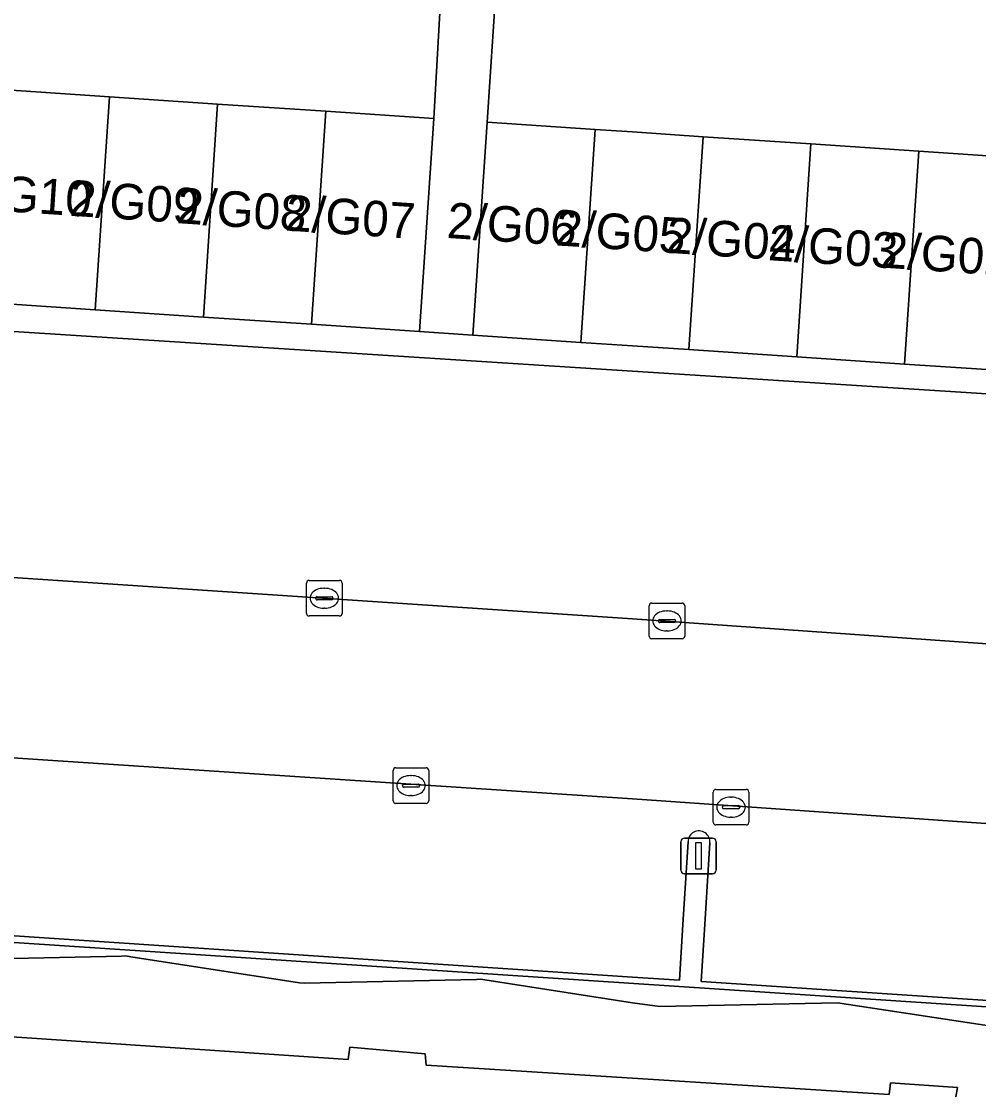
# Model space of a CAD drawing. Extents: x 161848 to 162726, y 385382 to 386521.
# Drawn here: x 161982.82 to 162009.72, y 385995.3 to 386025.38 of the extents above; entities that cross this region are included whole.
import ezdxf

# ---------------------------------------------------------------- set-up
doc = ezdxf.new("R2010")
doc.units = 0
for name, color, linetype in [('IMGEO_Erf', 7, 'Continuous'), ('IMGEO_Kolk', 7, 'Continuous'), ('IMGEO_Lichtmast', 7, 'Continuous'), ('IMGEO_Pand', 7, 'Continuous'), ('IMGEO_Pand_nummerreeks', 7, 'Continuous'), ('IMGEO_Pand_overbouw', 7, 'Continuous'), ('IMGEO_Parkeervlak_open', 7, 'Continuous'), ('IMGEO_Rijbaan_lokaal_open', 7, 'Continuous'), ('IMGEO_Voetpad_open', 7, 'Continuous')]:
    doc.layers.add(name, color=color, linetype=linetype)

msp = doc.modelspace()

# ---------------------------------------------------------------- linework, layer by layer
at = {"layer": 'IMGEO_Erf'}
for points in [[(161973.071, 386098.474), (161968.121, 386024.56), (161976.193, 386023.874), (161979.229, 386023.67), (161982.266, 386023.466), (161985.302, 386023.262), (161988.338, 386023.059), (161991.375, 386022.855), (161994.411, 386022.651), (161994.699, 386027.79)], [(161996.248, 386027.661), (161995.913, 386022.549), (161998.946, 386022.346), (162000, 386022.275), (162001.979, 386022.142), (162005.011, 386021.939), (162008.044, 386021.736), (162011.077, 386021.533)]]:
    msp.add_lwpolyline(points, dxfattribs=at)
at = {"layer": 'IMGEO_Kolk'}
for p, q in [((161990.835, 386008.742), (161990.835, 386009.594)), ((161990.91, 386009.668), (161991.762, 386009.668)), ((161991.323, 386009.448), (161991.348, 386009.448)), ((161991.836, 386009.594), (161991.836, 386008.742)), ((161991.094, 386009.162), (161991.094, 386009.174)), ((161991.137, 386009.211), (161991.535, 386009.211)), ((161991.578, 386009.174), (161991.578, 386009.162)), ((161991.532, 386009.125), (161991.134, 386009.125)), ((161991.346, 386008.888), (161991.321, 386008.888)), ((162000.463, 386008.104), (162000.463, 386008.956)), ((162000.538, 386009.03), (162001.39, 386009.03)), ((162001.464, 386008.956), (162001.464, 386008.104)), ((161991.762, 386008.668), (161990.91, 386008.668)), ((162000.722, 386008.524), (162000.722, 386008.536)), ((162000.765, 386008.573), (162001.163, 386008.573)), ((162000.951, 386008.81), (162000.976, 386008.81)), ((162001.206, 386008.536), (162001.206, 386008.524)), ((162001.16, 386008.487), (162000.762, 386008.487)), ((162000.974, 386008.25), (162000.949, 386008.25)), ((162001.39, 386008.03), (162000.538, 386008.03)), ((161993.27, 386003.475), (161993.27, 386004.327)), ((161993.345, 386004.401), (161994.197, 386004.401)), ((161994.271, 386004.327), (161994.271, 386003.475)), ((161993.758, 386004.181), (161993.783, 386004.181)), ((161993.529, 386003.895), (161993.529, 386003.907)), ((161993.967, 386003.858), (161993.569, 386003.858)), ((161993.572, 386003.944), (161993.97, 386003.944)), ((161994.013, 386003.907), (161994.013, 386003.895)), ((162002.265, 386002.868), (162002.265, 386003.72)), ((162002.34, 386003.794), (162003.192, 386003.794)), ((162003.266, 386003.72), (162003.266, 386002.868)), ((161993.781, 386003.621), (161993.756, 386003.621)), ((162002.753, 386003.574), (162002.778, 386003.574)), ((161994.197, 386003.401), (161993.345, 386003.401)), ((162002.524, 386003.288), (162002.524, 386003.3)), ((162002.962, 386003.251), (162002.564, 386003.251)), ((162002.567, 386003.337), (162002.965, 386003.337)), ((162003.008, 386003.3), (162003.008, 386003.288)), ((162002.776, 386003.014), (162002.751, 386003.014)), ((162003.192, 386002.794), (162002.34, 386002.794))]:
    msp.add_line(p, q, dxfattribs=at)
for points in [[(161990.835, 386008.742), (161990.835, 386009.594)], [(161990.91, 386009.668), (161991.762, 386009.668)], [(161991.836, 386009.594), (161991.836, 386008.742)], [(162000.463, 386008.104), (162000.463, 386008.956)], [(162000.538, 386009.03), (162001.39, 386009.03)], [(162001.464, 386008.956), (162001.464, 386008.104)], [(161991.762, 386008.668), (161990.91, 386008.668)], [(162001.39, 386008.03), (162000.538, 386008.03)], [(161993.27, 386003.475), (161993.27, 386004.327)], [(161993.345, 386004.401), (161994.197, 386004.401)], [(161994.271, 386004.327), (161994.271, 386003.475)], [(162002.265, 386002.868), (162002.265, 386003.72)], [(162002.34, 386003.794), (162003.192, 386003.794)], [(162003.266, 386003.72), (162003.266, 386002.868)], [(161994.197, 386003.401), (161993.345, 386003.401)], [(162003.192, 386002.794), (162002.34, 386002.794)]]:
    msp.add_lwpolyline(points, dxfattribs=at)
for centre, radius, start, end in [((161990.912, 386009.592), 0.0765, 91.552, 178.448), ((161990.912, 386009.592), 0.0765, 91.552, 178.448), ((161991.76, 386009.592), 0.0765, 1.552, 88.448), ((161991.76, 386009.592), 0.0765, 1.552, 88.448), ((161991.134, 386009.171), 0.0403, 85.8775, 175.7526), ((161991.131, 386009.161), 0.0366, 178.938, 274.7102), ((161991.535, 386009.168), 0.043, 264.8664, 352.4533), ((161991.539, 386009.173), 0.0386, 1.7309, 96.639), ((162000.54, 386008.954), 0.0765, 91.552, 178.448), ((162000.54, 386008.954), 0.0765, 91.552, 178.448), ((162001.388, 386008.954), 0.0765, 1.552, 88.448), ((162001.388, 386008.954), 0.0765, 1.552, 88.448), ((161990.912, 386008.744), 0.0765, 181.552, 268.448), ((161990.912, 386008.744), 0.0765, 181.552, 268.448), ((161991.76, 386008.744), 0.0765, 271.552, 358.448), ((161991.76, 386008.744), 0.0765, 271.552, 358.448), ((162000.762, 386008.533), 0.0403, 85.8775, 175.7526), ((162001.167, 386008.535), 0.0386, 1.7309, 96.639), ((162000.759, 386008.523), 0.0366, 178.938, 274.7102), ((162001.163, 386008.53), 0.043, 264.8664, 352.4533), ((162000.54, 386008.106), 0.0765, 181.552, 268.448), ((162000.54, 386008.106), 0.0765, 181.552, 268.448), ((162001.388, 386008.106), 0.0765, 271.552, 358.448), ((162001.388, 386008.106), 0.0765, 271.552, 358.448), ((161993.347, 386004.325), 0.0765, 91.552, 178.448), ((161993.347, 386004.325), 0.0765, 91.552, 178.448), ((161994.195, 386004.325), 0.0765, 1.552, 88.448), ((161994.195, 386004.325), 0.0765, 1.552, 88.448), ((161993.569, 386003.904), 0.0403, 85.8775, 175.7526), ((161993.566, 386003.894), 0.0366, 178.938, 274.7102), ((161993.97, 386003.901), 0.043, 264.8664, 352.4533), ((161993.974, 386003.906), 0.0386, 1.7309, 96.639), ((162002.342, 386003.718), 0.0765, 91.552, 178.448), ((162002.342, 386003.718), 0.0765, 91.552, 178.448), ((162003.19, 386003.718), 0.0765, 1.552, 88.448), ((162003.19, 386003.718), 0.0765, 1.552, 88.448), ((161993.347, 386003.477), 0.0765, 181.552, 268.448), ((161993.347, 386003.477), 0.0765, 181.552, 268.448), ((161994.195, 386003.477), 0.0765, 271.552, 358.448), ((161994.195, 386003.477), 0.0765, 271.552, 358.448), ((162002.564, 386003.297), 0.0403, 85.8775, 175.7526), ((162002.561, 386003.287), 0.0366, 178.938, 274.7102), ((162002.965, 386003.294), 0.043, 264.8664, 352.4533), ((162002.969, 386003.299), 0.0386, 1.7309, 96.639), ((162002.342, 386002.87), 0.0765, 181.552, 268.448), ((162002.342, 386002.87), 0.0765, 181.552, 268.448), ((162003.19, 386002.87), 0.0765, 271.552, 358.448), ((162003.19, 386002.87), 0.0765, 271.552, 358.448)]:
    msp.add_arc(centre, radius, start, end, dxfattribs=at)
for centre, major_axis, ratio, start_param, end_param in [((161991.322, 386009.168), (-0.387, 0.002), 0.722429, 4.712389, 7.853982), ((161991.347, 386009.168), (-0.39, 0.002), 0.717154, 1.570796, 4.712389), ((162000.95, 386008.53), (-0.387, 0.002), 0.722429, 4.712389, 7.853982), ((162000.975, 386008.53), (-0.39, 0.002), 0.717154, 1.570796, 4.712389), ((161993.757, 386003.901), (-0.387, 0.002), 0.722429, 4.712389, 7.853982), ((161993.782, 386003.901), (-0.39, 0.002), 0.717154, 1.570796, 4.712389), ((162002.752, 386003.294), (-0.387, 0.002), 0.722429, 4.712389, 7.853982), ((162002.777, 386003.294), (-0.39, 0.002), 0.717154, 1.570796, 4.712389)]:
    msp.add_ellipse(centre, major_axis=major_axis, ratio=ratio, start_param=start_param, end_param=end_param, dxfattribs=at)
at = {"layer": 'IMGEO_Lichtmast'}
for p, q in [((162001.355, 386001.524), (162001.355, 386002.324)), ((162001.355, 386002.324), (162001.355, 386001.524)), ((162001.455, 386002.424), (162002.245, 386002.424)), ((162002.245, 386002.424), (162001.455, 386002.424)), ((162002.345, 386002.324), (162002.345, 386001.524)), ((162002.345, 386001.524), (162002.345, 386002.324)), ((162002.245, 386001.424), (162001.455, 386001.424)), ((162001.455, 386001.424), (162002.245, 386001.424))]:
    msp.add_line(p, q, dxfattribs=at)
msp.add_lwpolyline([(162001.775, 386002.299), (162001.925, 386002.299), (162001.925, 386001.549), (162001.775, 386001.549), (162001.775, 386002.299)], dxfattribs=at)
for centre, start, end in [((162001.455, 386002.324), 90, 180), ((162001.455, 386002.324), 90, 180), ((162002.245, 386002.324), 0, 90), ((162002.245, 386002.324), 360, 90), ((162001.455, 386001.524), 180, 270), ((162001.455, 386001.524), 180, 270), ((162002.245, 386001.524), 270, 0), ((162002.245, 386001.524), 270, 0)]:
    msp.add_arc(centre, 0.1, start, end, dxfattribs=at)
at = {"layer": 'IMGEO_Pand'}
for points in [[(161984.9, 386017.275), (161985.302, 386023.262), (161982.266, 386023.466), (161981.864, 386017.479)], [(161987.936, 386017.072), (161988.338, 386023.059), (161985.302, 386023.262), (161984.9, 386017.275)], [(161990.973, 386016.868), (161991.375, 386022.855), (161988.338, 386023.059), (161987.936, 386017.072)], [(161994.009, 386016.664), (161994.411, 386022.651), (161991.375, 386022.855), (161990.973, 386016.868)], [(161998.545, 386016.359), (161998.946, 386022.346), (161995.913, 386022.549), (161995.511, 386016.562)], [(162000, 386016.261), (162001.578, 386016.155), (162001.979, 386022.142), (162000, 386022.275), (161998.946, 386022.346), (161998.545, 386016.359)], [(162004.61, 386015.952), (162005.011, 386021.939), (162001.979, 386022.142), (162001.578, 386016.155)], [(162007.643, 386015.749), (162008.044, 386021.736), (162005.011, 386021.939), (162004.61, 386015.952)], [(162010.676, 386015.546), (162011.077, 386021.533), (162008.044, 386021.736), (162007.643, 386015.749)]]:
    msp.add_lwpolyline(points, close=True, dxfattribs=at)
msp.add_lwpolyline([(162009.081, 385995.149), (162009.125, 385995.413), (162007.249, 385995.546), (162007.206, 385995.217), (162000, 385995.676), (161994.196, 385996.046), (161994.166, 385996.363), (161992.056, 385996.543), (161992.01, 385996.201), (161978.942, 385997.086)], dxfattribs=at)
at = {"layer": 'IMGEO_Pand_overbouw'}
for points in [[(162010.583, 385997.049), (162005.757, 385997.791), (162005.578, 385997.787), (162000.761, 385997.693), (162000.587, 385997.706), (162000, 385997.797), (161995.849, 385998.437), (161995.734, 385998.455), (161995.608, 385998.452), (161990.78, 385998.35), (161990.637, 385998.358), (161985.901, 385999.087), (161985.745, 385999.111), (161985.639, 385999.109), (161980.843, 385999.007)], [(161978.942, 385997.086), (161992.01, 385996.201), (161992.056, 385996.543), (161994.166, 385996.363), (161994.196, 385996.046), (162000, 385995.676), (162007.206, 385995.217), (162007.249, 385995.546), (162009.125, 385995.413), (162009.081, 385995.149)]]:
    msp.add_lwpolyline(points, dxfattribs=at)
at = {"layer": 'IMGEO_Parkeervlak_open'}
for points in [[(162020.095, 386008.148), (162020.18, 386009.2), (162020.338, 386009.331), (162020.554, 386012.466), (162013.058, 386012.9), (162013.174, 386014.703), (162000, 386015.551), (161976.163, 386017.082), (161975.811, 386012.268)], [(161973.302, 386010.364), (162000, 386008.592), (162020.995, 386007.103)], [(162022.818, 386001.933), (162000, 386003.528), (161970.104, 386005.509)], [(161981.619, 386003.653), (161981.369, 386000), (161981.352, 385999.758), (162000, 385998.519), (162001.314, 385998.432), (162001.411, 386000), (162001.556, 386002.323)], [(162002.171, 386002.292), (162002.024, 386000), (162001.922, 385998.394), (162017.182, 385997.385), (162017.169, 385997.206), (162021.323, 385996.935), (162021.595, 385996.917), (162021.878, 386001.26)]]:
    msp.add_lwpolyline(points, dxfattribs=at)
msp.add_arc((162001.864, 386002.318), 0.308, 355.0969, 179.1318, dxfattribs=at)
at = {"layer": 'IMGEO_Rijbaan_lokaal_open'}
for points in [[(161965.521, 386015.701), (161960.651, 386015.914), (161959.999, 386006.135), (161970.104, 386005.509), (162000, 386003.528), (162022.818, 386001.933), (162023.151, 386006.999), (162020.995, 386007.103), (162000, 386008.592)], [(162000, 386008.592), (161973.302, 386010.364), (161969.967, 386010.585)]]:
    msp.add_lwpolyline(points, dxfattribs=at)
at = {"layer": 'IMGEO_Voetpad_open'}
for points in [[(161994.699, 386027.79), (161994.411, 386022.651), (161994.009, 386016.664), (161995.511, 386016.562), (161995.913, 386022.549), (161996.248, 386027.661)], [(161970.104, 386005.509), (161959.999, 386006.135), (161954.524, 386006.517), (161954.28, 386002.809), (161962.72, 386002.241), (161970.682, 386001.705), (161970.571, 386000.289), (162017.169, 385997.206), (162017.182, 385997.385), (162001.922, 385998.394), (162002.024, 386000), (162002.171, 386002.292)], [(162001.556, 386002.323), (162001.411, 386000), (162001.314, 385998.432), (162000, 385998.519), (161981.352, 385999.758), (161981.369, 386000), (161981.619, 386003.653)], [(162017.169, 385997.206), (161970.571, 386000.289)], [(162010.761, 385997.038), (162005.757, 385997.791), (162000.761, 385997.693), (162000, 385997.797), (161995.849, 385998.437), (161995.734, 385998.455), (161995.608, 385998.452), (161990.78, 385998.35), (161990.637, 385998.358), (161985.901, 385999.087), (161985.745, 385999.111), (161985.639, 385999.109), (161980.843, 385999.007)], [(161980.843, 385999.007), (161985.639, 385999.109), (161985.745, 385999.111), (161985.901, 385999.087), (161990.637, 385998.358), (161990.78, 385998.35), (161995.608, 385998.452), (161995.734, 385998.455), (161995.849, 385998.437), (162000, 385997.797), (162000.761, 385997.693), (162005.757, 385997.791), (162010.761, 385997.038)], [(161978.942, 385997.086), (161992.01, 385996.201), (161992.056, 385996.543), (161994.166, 385996.363), (161994.196, 385996.046), (162000, 385995.676), (162007.206, 385995.217), (162007.249, 385995.546), (162009.125, 385995.413), (162009.081, 385995.149)]]:
    msp.add_lwpolyline(points, dxfattribs=at)
msp.add_lwpolyline([(161976.163, 386017.082), (162000, 386015.551), (162013.174, 386014.703), (162013.217, 386015.376), (162010.676, 386015.546), (162007.643, 386015.749), (162004.61, 386015.952), (162001.578, 386016.155), (162000, 386016.261), (161998.545, 386016.359), (161995.511, 386016.562), (161994.009, 386016.664), (161990.973, 386016.868), (161987.936, 386017.072), (161984.9, 386017.275), (161981.864, 386017.479), (161978.827, 386017.683), (161976.22, 386017.858)], close=True, dxfattribs=at)
msp.add_arc((162001.864, 386002.318), 0.308, 355.0969, 179.1318, dxfattribs=at)

# ---------------------------------------------------------------- texts
at = {"layer": 'IMGEO_Pand_nummerreeks'}
for s, p in [('2/G10', (161981.135, 386020.124)), ('2/G09', (161984.154, 386019.922)), ('2/G08', (161987.169, 386019.713)), ('2/G07', (161990.223, 386019.505)), ('2/G06', (161994.761, 386019.297)), ('2/G05', (161997.818, 386019.088)), ('2/G04', (162000.924, 386018.88)), ('2/G03', (162003.787, 386018.672)), ('2/G02', (162006.958, 386018.464))]:
    msp.add_text(s, height=1, rotation=356.2483, dxfattribs=at).set_placement(p)

doc.saveas('drawing.dxf')
